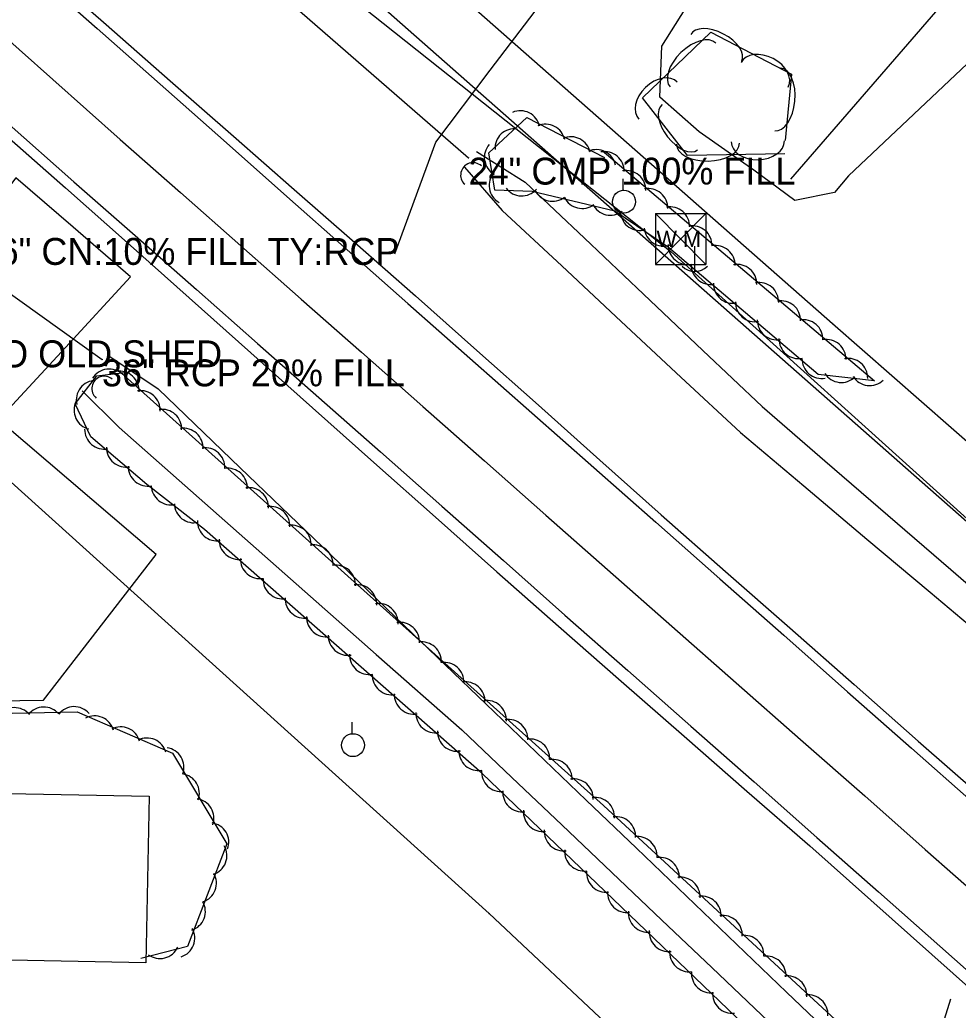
# Model space of a CAD drawing. Extents: x 1441650 to 1491889, y 345904 to 358319.
# Drawn here: x 1444050.3 to 1444224.6, y 355683.1 to 355867 of the extents above; entities that cross this region are included whole.
import ezdxf

# ---------------------------------------------------------------- set-up
doc = ezdxf.new("R2010")
doc.units = 0
for name, color, linetype in [('S_BUILDING', 7, 'Continuous'), ('S_CROSS_DRAIN', 7, 'Continuous'), ('S_CROSS_DRAIN_ANNOT', 7, 'Continuous'), ('S_DITCHLINE', 7, 'Continuous'), ('S_DRG_PT_SYM', 7, 'Continuous'), ('S_EDGE_PAVEMENT', 7, 'Continuous'), ('S_GAS_UTILITIES', 7, 'Continuous'), ('S_GRAVEL_ROAD', 7, 'Continuous'), ('S_PARKING', 7, 'Continuous'), ('S_PAVEMENT_CROWN', 7, 'Continuous'), ('S_SANITARY_SEWER', 7, 'Continuous'), ('S_SHOULDER', 7, 'Continuous'), ('S_STREAM', 7, 'Continuous'), ('S_SURVEY_TEXT_ANNOT', 7, 'Continuous'), ('S_TREE', 7, 'Continuous'), ('S_UTILITY_POLE', 7, 'Continuous'), ('S_UTL_PT_SYM', 7, 'Continuous'), ('S_WATER_UTILITIES', 7, 'Continuous')]:
    doc.layers.add(name, color=color, linetype=linetype)

msp = doc.modelspace()

# ---------------------------------------------------------------- linework, layer by layer
at = {"layer": 'S_BUILDING'}
msp.add_lwpolyline([(1444073.74, 355691.93), (1443991.9, 355693.51), (1443992.5, 355724.44), (1444074.34, 355722.85)], close=True, dxfattribs=at)
at = {"layer": 'S_CROSS_DRAIN'}
for p, q in [((1444062.09, 355903.7), (1444133.67, 355841.44)), ((1444034.1, 355826.53), (1444065.58, 355803.97))]:
    msp.add_line(p, q, dxfattribs=at)
for centre, start, end in [((1444134.5, 355838.21), 47.8127, 228.1419), ((1444065.98, 355798.56), 49.3018, 229.631)]:
    msp.add_arc(centre, 2.3, start, end, dxfattribs=at)
at = {"layer": 'S_DITCHLINE'}
for points in [[(1444135.16, 355842.57), (1444144.2, 355836.92), (1444155.2, 355826.5), (1444166.2, 355816.08), (1444177.19, 355805.66), (1444188.19, 355795.24), (1444199.88, 355785.15), (1444211.56, 355775.06), (1444223.25, 355764.97), (1444234.93, 355754.87), (1444246.62, 355744.78), (1444258.3, 355734.69), (1444269.99, 355724.6), (1444281.68, 355714.51), (1444290.53, 355705.76), (1444310.06, 355696.3), (1444317.36, 355695.86), (1444320.59, 355701.42), (1444323.59, 355707.3), (1444330.22, 355721.33), (1444336.85, 355735.37), (1444348.6, 355743.78)], [(1444132.92, 355839.7), (1444139.91, 355831.65), (1444150.98, 355821.33), (1444162.05, 355811.01), (1444173.12, 355800.69), (1444184.19, 355790.37), (1444195.94, 355780.49), (1444207.68, 355770.61), (1444219.43, 355760.73), (1444231.17, 355750.85), (1444242.92, 355740.97), (1444254.66, 355731.09), (1444266.41, 355721.21), (1444278.15, 355711.33), (1444287.99, 355702.87), (1444299.18, 355696.64), (1444310.36, 355690.41)], [(1444067.04, 355804.52), (1444076.02, 355798.51), (1444091.26, 355783.86), (1444106.5, 355769.21), (1444121.73, 355754.57), (1444136.97, 355739.92), (1444146.26, 355731.02), (1444155.55, 355722.11), (1444164.84, 355713.2), (1444174.13, 355704.3), (1444183.42, 355695.39), (1444192.71, 355686.48), (1444202, 355677.58), (1444211.29, 355668.67)], [(1444061.89, 355798.16), (1444068.78, 355791.32), (1444084.7, 355777.28), (1444100.61, 355763.24), (1444116.52, 355749.2), (1444132.44, 355735.16), (1444141.73, 355726.33), (1444151.01, 355717.51), (1444160.3, 355708.68), (1444169.58, 355699.86), (1444178.87, 355691.03), (1444188.16, 355682.21), (1444197.44, 355673.39), (1444206.73, 355664.56)]]:
    msp.add_lwpolyline(points, dxfattribs=at)
at = {"layer": 'S_DRG_PT_SYM'}
for points in [[(1444133.67, 355841.44), (1444133.67, 355841.49), (1444133.67, 355841.44), (1444133.62, 355841.44), (1444133.67, 355841.44), (1444133.67, 355841.39), (1444133.67, 355841.44), (1444133.72, 355841.44)], [(1444065.58, 355803.97), (1444065.58, 355804.02), (1444065.58, 355803.97), (1444065.53, 355803.97), (1444065.58, 355803.97), (1444065.58, 355803.92), (1444065.58, 355803.97), (1444065.63, 355803.97)]]:
    msp.add_lwpolyline(points, dxfattribs=at)
at = {"layer": 'S_EDGE_PAVEMENT'}
for points in [[(1444051.87, 355876.75), (1444064.66, 355865.45), (1444077.45, 355854.14), (1444088.68, 355844.2), (1444099.91, 355834.25), (1444111.14, 355824.31), (1444122.37, 355814.37), (1444133.9, 355804.21), (1444145.43, 355794.05), (1444156.96, 355783.89), (1444168.49, 355773.73), (1444180.35, 355763.24), (1444192.22, 355752.75), (1444204.08, 355742.26), (1444215.94, 355731.77), (1444227.17, 355721.85)], [(1444022.6, 355870.39), (1444035.18, 355859.26), (1444047.77, 355848.12), (1444060.35, 355836.98), (1444071.73, 355826.97), (1444083.11, 355816.95), (1444094.49, 355806.93), (1444105.87, 355796.92), (1444117.3, 355786.81), (1444128.73, 355776.7), (1444140.15, 355766.6), (1444151.58, 355756.49), (1444163.28, 355746.17), (1444174.99, 355735.84), (1444186.7, 355725.52), (1444198.4, 355715.2), (1444209.82, 355705.09), (1444221.24, 355694.98), (1444232.66, 355684.87)]]:
    msp.add_lwpolyline(points, dxfattribs=at)
at = {"layer": 'S_GAS_UTILITIES'}
msp.add_line((1443985.61, 355985.85), (1444831.24, 355240.87), dxfattribs=at)
at = {"layer": 'S_GRAVEL_ROAD'}
for points in [[(1444119.95, 355823.57), (1444127.56, 355844.3), (1444137.69, 355857.68), (1444147.81, 355871.06), (1444156.2, 355880.64), (1444164.59, 355890.22), (1444172.98, 355899.8), (1444181.38, 355909.38)], [(1444223.2, 355685.18), (1444219, 355671.68), (1444214.81, 355658.17), (1444199.96, 355642.45), (1444185.58, 355641.14), (1444171.2, 355639.84), (1444147.96, 355642.66)]]:
    msp.add_lwpolyline(points, dxfattribs=at)
msp.add_lwpolyline([(1444049.54, 355837.71), (1444039.22, 355823.99), (1444028.91, 355810.27), (1444046.67, 355793.06), (1444058.78, 355806.2), (1444070.89, 355819.34), (1444060.22, 355828.53)], close=True, dxfattribs=at)
at = {"layer": 'S_PARKING'}
for points in [[(1444289.16, 355936.35), (1444227.43, 355859.94), (1444204.25, 355838.06), (1444201.65, 355835), (1444194.26, 355833.46), (1444186.68, 355839.14), (1444176.52, 355846.26), (1444169.21, 355852.65), (1444169.56, 355862.16), (1444182.92, 355883.3), (1444217.02, 355924.12), (1444222.15, 355936.92), (1444216.54, 355950.72), (1444205.61, 355964.27), (1444203.69, 355977.58), (1444207.67, 355993.29), (1444217.17, 356004.64)], [(1444026.36, 355809.42), (1444016.93, 355797.91), (1444002.08, 355739.94), (1444054.72, 355740.67), (1444075.62, 355767.72), (1444047.43, 355791.82)]]:
    msp.add_lwpolyline(points, dxfattribs=at)
at = {"layer": 'S_PAVEMENT_CROWN'}
msp.add_lwpolyline([(1444043.89, 355867.08), (1444056.43, 355855.96), (1444068.97, 355844.84), (1444080.17, 355834.95), (1444091.37, 355825.06), (1444102.57, 355815.18), (1444113.77, 355805.29), (1444125.19, 355795.2), (1444136.62, 355785.11), (1444148.04, 355775.02), (1444159.46, 355764.93), (1444171.42, 355754.43), (1444183.37, 355743.92), (1444195.33, 355733.41), (1444207.28, 355722.9), (1444218.53, 355712.97), (1444229.79, 355703.04)], dxfattribs=at)
at = {"layer": 'S_SANITARY_SEWER'}
for p, q in [((1444028.57, 355962.69), (1444201.27, 355810.66)), ((1444001.55, 355823.68), (1444137.48, 355701.08)), ((1444201.27, 355810.66), (1444279.33, 355742.27)), ((1444137.48, 355701.08), (1444232.16, 355612.29))]:
    msp.add_line(p, q, dxfattribs=at)
at = {"layer": 'S_SHOULDER'}
for points in [[(1444052.92, 355877.93), (1444065.83, 355866.61), (1444078.74, 355855.3), (1444090, 355845.42), (1444101.27, 355835.55), (1444112.53, 355825.67), (1444123.8, 355815.8), (1444135.22, 355805.62), (1444146.64, 355795.45), (1444158.06, 355785.27), (1444169.48, 355775.1), (1444181.42, 355764.6), (1444193.35, 355754.1), (1444205.29, 355743.6), (1444217.22, 355733.09), (1444228.44, 355723.25)], [(1444020.78, 355868.99), (1444033.46, 355857.94), (1444046.14, 355846.9), (1444058.82, 355835.85), (1444070.29, 355825.63), (1444081.75, 355815.41), (1444093.21, 355805.19), (1444104.67, 355794.98), (1444116.1, 355784.83), (1444127.52, 355774.69), (1444138.94, 355764.55), (1444150.37, 355754.41), (1444162.04, 355744.21), (1444173.72, 355734.02), (1444185.39, 355723.82), (1444197.06, 355713.63), (1444208.4, 355703.55), (1444219.74, 355693.47), (1444231.08, 355683.39)]]:
    msp.add_lwpolyline(points, dxfattribs=at)
at = {"layer": 'S_STREAM'}
msp.add_lwpolyline([(1444293.29, 355956.65), (1444242.14, 355893.64), (1444193.45, 355837.44)], dxfattribs=at)
at = {"layer": 'S_TREE'}
for points in [[(1444192.4, 355842.17), (1444174.32, 355841.85), (1444165.98, 355852.55), (1444178.68, 355864.76), (1444193.65, 355856.92), (1444192.5, 355844.6)], [(1444158.49, 355842.77), (1444209.06, 355799.98), (1444198.62, 355801.18), (1444170.8, 355824.78), (1444160.87, 355831.48), (1444145.46, 355835.17), (1444138.58, 355835.42), (1444137.44, 355842.35), (1444144.49, 355848.89), (1444158.94, 355841.46)], [(1444068.49, 355802.01), (1444158.75, 355721.13), (1444201.82, 355681.3), (1444211.39, 355673.18), (1444210.76, 355668.55), (1444204.51, 355665.33), (1444197.06, 355668.71), (1444136.22, 355727.09), (1444084.64, 355772.39), (1444073.9, 355780.75), (1444063.49, 355789.59), (1444060.57, 355795.74), (1444064.62, 355800.94), (1444070.29, 355801.62)], [(1444010.4, 355724.04), (1444016.3, 355735.11), (1444033.73, 355737.99), (1444060.95, 355738.53), (1444078.67, 355730.82), (1444088.78, 355713.98), (1444081.48, 355694.92), (1444072.77, 355692.69)]]:
    msp.add_lwpolyline(points, dxfattribs=at)
for centre, major_axis, ratio, start_param, end_param in [((1444179.68, 355861.84), (-4.74, 2.48), 0.540699, 3.141593, 6.283185), ((1444175.37, 355858.64), (-4.23, -4.07), 0.55008, 3.141593, 6.283185), ((1444188.68, 355856.84), (-4.39, 2.3), 0.685311, 3.141593, 6.283185), ((1444191.09, 355852.25), (0.55, 5.84), 0.55008, 3.141593, 6.283185), ((1444168.88, 355852.03), (-3.57, -3.43), 0.685311, 3.141593, 6.283185), ((1444172.92, 355847.1), (3.29, -4.22), 0.540699, 3.141593, 6.283185), ((1444143.28, 355846.53), (-3.01, -2.05), 0.994331, 2.752209, 4.525409), ((1444142.2, 355843.18), (2.41, -2.73), 0.98666, 2.280001, 4.053202), ((1444147.97, 355844.03), (-3.01, -2.05), 0.994331, 2.752209, 4.525409), ((1444152.68, 355841.69), (-3.01, -2.05), 0.994331, 2.752209, 4.525409), ((1444140.24, 355841.47), (3.52, -0.95), 0.993153, 2.681304, 4.454505), ((1444178.15, 355844.04), (5.87, 0.1), 0.55008, 3.141593, 6.283185), ((1444187.41, 355844.46), (4.95, 0.09), 0.685311, 3.141593, 6.283185), ((1444157.39, 355839.31), (-3.01, -2.05), 0.994331, 2.752209, 4.525409), ((1444158.93, 355838.92), (-2.27, 2.85), 0.99846, 4.020865, 5.794066), ((1444141.14, 355836.27), (3.52, -0.95), 0.993153, 2.681304, 4.454505), ((1444162.96, 355835.42), (-2.27, 2.85), 0.99846, 4.020865, 5.794066), ((1444143.53, 355837.98), (3.64, -0.13), 0.999345, 3.825789, 5.598989), ((1444167.04, 355832.06), (-2.27, 2.85), 0.99846, 4.020865, 5.794066), ((1444149.27, 355836.99), (1.02, -3.5), 0.996076, 4.880574, 6.653775), ((1444154.74, 355835.65), (1.02, -3.5), 0.996076, 4.880574, 6.653775), ((1444160.01, 355834.38), (1.02, -3.5), 0.996076, 4.880574, 6.653775), ((1444171.11, 355828.66), (-2.27, 2.85), 0.99846, 4.020865, 5.794066), ((1444165.51, 355831.55), (3.02, -2.04), 0.998598, 3.825789, 5.598989), ((1444175.26, 355825.15), (-2.27, 2.85), 0.99846, 4.020865, 5.794066), ((1444169.93, 355828.66), (3.02, -2.04), 0.998598, 3.825789, 5.598989), ((1444174.38, 355825.22), (2.78, -2.36), 0.998517, 3.825789, 5.598989), ((1444179.55, 355821.47), (-2.27, 2.85), 0.99846, 4.020865, 5.794066), ((1444178.66, 355821.55), (2.78, -2.36), 0.998517, 3.825789, 5.598989), ((1444183.57, 355817.97), (-2.27, 2.85), 0.99846, 4.020865, 5.794066), ((1444182.81, 355818.03), (2.78, -2.36), 0.998517, 3.825789, 5.598989), ((1444187.65, 355814.62), (-2.27, 2.85), 0.99846, 4.020865, 5.794066), ((1444186.88, 355814.62), (2.78, -2.36), 0.998517, 3.825789, 5.598989), ((1444191.72, 355811.22), (-2.27, 2.85), 0.99846, 4.020865, 5.794066), ((1444190.95, 355811.26), (2.78, -2.36), 0.998517, 3.825789, 5.598989), ((1444195.87, 355807.7), (-2.27, 2.85), 0.99846, 4.020865, 5.794066), ((1444194.98, 355807.76), (2.78, -2.36), 0.998517, 3.825789, 5.598989), ((1444200.16, 355804.03), (-2.27, 2.85), 0.99846, 4.020865, 5.794066), ((1444199.26, 355804.08), (2.78, -2.36), 0.998517, 3.825789, 5.598989), ((1444204.19, 355800.53), (-2.27, 2.85), 0.99846, 4.020865, 5.794066), ((1444066.89, 355798.53), (-1.16, -3.45), 0.999505, 2.698392, 4.471592), ((1444068.82, 355798.15), (-3.62, -0.41), 0.999944, 2.980885, 4.754085), ((1444202.91, 355803.33), (0.82, -3.55), 0.993091, 5.056071, 6.829272), ((1444064.43, 355796.43), (-1.28, -3.41), 0.99993, 3.522586, 5.295786), ((1444208.15, 355802.76), (0.82, -3.55), 0.993091, 5.056071, 6.829272), ((1444072.74, 355794.53), (-3.62, -0.41), 0.999944, 2.980885, 4.754085), ((1444064.02, 355794.59), (1.56, -3.29), 0.999998, 3.825789, 5.598989), ((1444076.73, 355791.06), (-3.62, -0.41), 0.999944, 2.980885, 4.754085), ((1444065.99, 355790.96), (-1.61, -3.27), 0.999539, 5.152169, 6.92537), ((1444080.7, 355787.55), (-3.62, -0.41), 0.999944, 2.980885, 4.754085), ((1444070.06, 355787.6), (-1.61, -3.27), 0.999539, 5.152169, 6.92537), ((1444084.75, 355783.92), (-3.62, -0.41), 0.999944, 2.980885, 4.754085), ((1444074.08, 355784.09), (-1.61, -3.27), 0.999539, 5.152169, 6.92537), ((1444088.93, 355780.12), (-3.62, -0.41), 0.999944, 2.980885, 4.754085), ((1444078.36, 355780.61), (2.56, 2.59), 0.997798, 2.37321, 4.146411), ((1444092.86, 355776.51), (-3.62, -0.41), 0.999944, 2.980885, 4.754085), ((1444082.65, 355777.27), (2.56, 2.59), 0.997798, 2.37321, 4.146411), ((1444096.84, 355773.04), (-3.62, -0.41), 0.999944, 2.980885, 4.754085), ((1444086.94, 355773.91), (3.36, 1.4), 0.999869, 2.711727, 4.484928), ((1444100.81, 355769.53), (-3.62, -0.41), 0.999944, 2.980885, 4.754085), ((1444090.95, 355770.48), (3.36, 1.4), 0.999869, 2.711727, 4.484928), ((1444104.86, 355765.89), (-3.62, -0.41), 0.999944, 2.980885, 4.754085), ((1444094.91, 355766.9), (3.36, 1.4), 0.999869, 2.711727, 4.484928), ((1444109.04, 355762.1), (-3.62, -0.41), 0.999944, 2.980885, 4.754085), ((1444099.13, 355763.15), (3.36, 1.4), 0.999869, 2.711727, 4.484928), ((1444112.97, 355758.48), (-3.62, -0.41), 0.999944, 2.980885, 4.754085), ((1444103.22, 355759.56), (3.36, 1.4), 0.999869, 2.711727, 4.484928), ((1444116.95, 355755.01), (-3.62, -0.41), 0.999944, 2.980885, 4.754085), ((1444107.23, 355756.09), (3.36, 1.4), 0.999869, 2.711727, 4.484928), ((1444120.92, 355751.5), (-3.62, -0.41), 0.999944, 2.980885, 4.754085), ((1444111.25, 355752.66), (3.36, 1.4), 0.999869, 2.711727, 4.484928), ((1444124.97, 355747.87), (-3.62, -0.41), 0.999944, 2.980885, 4.754085), ((1444115.21, 355749.08), (3.36, 1.4), 0.999869, 2.711727, 4.484928), ((1444129.16, 355744.07), (-3.62, -0.41), 0.999944, 2.980885, 4.754085), ((1444119.43, 355745.33), (3.36, 1.4), 0.999869, 2.711727, 4.484928), ((1444133.08, 355740.46), (-3.62, -0.41), 0.999944, 2.980885, 4.754085), ((1444123.51, 355741.74), (3.36, 1.4), 0.999869, 2.711727, 4.484928), ((1444137.06, 355736.99), (-3.62, -0.41), 0.999944, 2.980885, 4.754085), ((1444049.31, 355735.67), (-1.52, -3.31), 0.999492, 2.703859, 4.47706), ((1444054.75, 355735.78), (-1.52, -3.31), 0.999492, 2.703859, 4.47706), ((1444060.39, 355735.85), (-1.52, -3.31), 0.999492, 2.703859, 4.47706), ((1444127.52, 355738.27), (3.36, 1.4), 0.999869, 2.711727, 4.484928), ((1444064.19, 355734.14), (-1.97, -3.06), 0.999473, 2.416317, 4.189517), ((1444141.04, 355733.47), (-3.62, -0.41), 0.999944, 2.980885, 4.754085), ((1444069.06, 355732.1), (-1.97, -3.06), 0.999473, 2.416317, 4.189517), ((1444131.54, 355734.84), (3.36, 1.4), 0.999869, 2.711727, 4.484928), ((1444073.94, 355730.02), (-1.97, -3.06), 0.999473, 2.416317, 4.189517), ((1444145.09, 355729.84), (-3.62, -0.41), 0.999944, 2.980885, 4.754085), ((1444077.15, 355728.25), (0.26, 3.63), 0.999947, 4.437346, 6.210547), ((1444135.5, 355731.26), (3.36, 1.4), 0.999869, 2.711727, 4.484928), ((1444149.27, 355726.05), (-3.62, -0.41), 0.999944, 2.980885, 4.754085), ((1444139.73, 355727.36), (3.6, 0.55), 0.999941, 2.909647, 4.682847), ((1444080.02, 355723.39), (0.26, 3.63), 0.999947, 4.437346, 6.210547), ((1444153.19, 355722.43), (-3.62, -0.41), 0.999944, 2.980885, 4.754085), ((1444143.66, 355723.59), (3.6, 0.55), 0.999941, 2.909647, 4.682847), ((1444082.71, 355718.78), (0.26, 3.63), 0.999947, 4.437346, 6.210547), ((1444157.14, 355718.99), (-3.6, -0.55), 0.99994, 2.928562, 4.701763), ((1444147.51, 355719.94), (3.6, 0.55), 0.999941, 2.909647, 4.682847), ((1444161.06, 355715.41), (-3.6, -0.55), 0.99994, 2.928562, 4.701763), ((1444085.49, 355714.29), (0.26, 3.63), 0.999947, 4.437346, 6.210547), ((1444151.37, 355716.34), (3.6, 0.55), 0.999941, 2.909647, 4.682847), ((1444165.05, 355711.72), (-3.6, -0.55), 0.99994, 2.928562, 4.701763), ((1444085.13, 355711.8), (1.3, 3.4), 0.999768, 3.825789, 5.598989), ((1444155.17, 355712.59), (3.6, 0.55), 0.999941, 2.909647, 4.682847), ((1444169.18, 355707.86), (-3.6, -0.55), 0.99994, 2.928562, 4.701763), ((1444159.22, 355708.66), (3.6, 0.55), 0.999941, 2.909647, 4.682847), ((1444083.19, 355706.71), (1.3, 3.4), 0.999768, 3.825789, 5.598989), ((1444173.04, 355704.18), (-3.6, -0.55), 0.99994, 2.928562, 4.701763), ((1444163.14, 355704.89), (3.6, 0.55), 0.999941, 2.909647, 4.682847), ((1444176.97, 355700.65), (-3.6, -0.55), 0.99994, 2.928562, 4.701763), ((1444081.14, 355701.45), (1.3, 3.4), 0.999768, 3.825789, 5.598989), ((1444166.99, 355701.24), (3.6, 0.55), 0.999941, 2.909647, 4.682847), ((1444180.89, 355697.08), (-3.6, -0.55), 0.99994, 2.928562, 4.701763), ((1444079.16, 355696.5), (1.3, 3.4), 0.999768, 3.825789, 5.598989), ((1444170.86, 355697.64), (3.6, 0.55), 0.999941, 2.909647, 4.682847), ((1444184.88, 355693.38), (-3.6, -0.55), 0.99994, 2.928562, 4.701763), ((1444076.33, 355696.35), (3.53, 0.9), 0.999847, 3.825789, 5.598989), ((1444174.66, 355693.89), (3.6, 0.55), 0.999941, 2.909647, 4.682847), ((1444189.01, 355689.52), (-3.6, -0.55), 0.99994, 2.928562, 4.701763), ((1444178.71, 355689.96), (3.6, 0.55), 0.999941, 2.909647, 4.682847), ((1444192.87, 355685.85), (-3.6, -0.55), 0.99994, 2.928562, 4.701763), ((1444182.63, 355686.19), (3.6, 0.55), 0.999941, 2.909647, 4.682847), ((1444196.8, 355682.32), (-3.6, -0.55), 0.99994, 2.928562, 4.701763)]:
    msp.add_ellipse(centre, major_axis=major_axis, ratio=ratio, start_param=start_param, end_param=end_param, dxfattribs=at)
at = {"layer": 'S_UTILITY_POLE'}
for p, q in [((1444162.41, 355835.4), (1444162.41, 355837.51)), ((1444175.64, 355825.03), (1444175.64, 355820.31)), ((1444112.07, 355734.49), (1444112.07, 355736.59))]:
    msp.add_line(p, q, dxfattribs=at)
for centre in [(1444162.53, 355833.26), (1444112.19, 355732.34)]:
    msp.add_circle(centre, 2.13, dxfattribs=at)
msp.add_arc((1444175.7, 355823.73), 3.41, 226.3972, 313.6028, dxfattribs=at)
at = {"layer": 'S_UTL_PT_SYM'}
for points in [[(1444171.33, 355823.93), (1444171.33, 355823.98), (1444171.33, 355823.93), (1444171.28, 355823.93), (1444171.33, 355823.93), (1444171.33, 355823.88), (1444171.33, 355823.93), (1444171.38, 355823.93)], [(1444201.27, 355810.66), (1444201.27, 355810.71), (1444201.27, 355810.66), (1444201.22, 355810.66), (1444201.27, 355810.66), (1444201.27, 355810.61), (1444201.27, 355810.66), (1444201.32, 355810.66)], [(1444137.48, 355701.08), (1444137.48, 355701.13), (1444137.48, 355701.08), (1444137.43, 355701.08), (1444137.48, 355701.08), (1444137.48, 355701.03), (1444137.48, 355701.08), (1444137.53, 355701.08)]]:
    msp.add_lwpolyline(points, dxfattribs=at)
at = {"layer": 'S_WATER_UTILITIES'}
for p, q in [((1444029.18, 355936.81), (1444171.33, 355823.93)), ((1444168.39, 355831.1), (1444177.73, 355831.1)), ((1444168.39, 355831.1), (1444168.39, 355821.6)), ((1444168.39, 355831.1), (1444177.73, 355821.6)), ((1444177.73, 355831.1), (1444168.39, 355821.6)), ((1444177.73, 355831.1), (1444177.73, 355821.6)), ((1444171.33, 355823.93), (1444300.34, 355707.5)), ((1444168.39, 355821.6), (1444177.73, 355821.6))]:
    msp.add_line(p, q, dxfattribs=at)

# ---------------------------------------------------------------- texts
at = {"layer": 'S_CROSS_DRAIN_ANNOT'}
for s, p in [('24" CMP 100% FILL', (1444133.67, 355836.44)), ('DI:36" CN:10% FILL TY:RCP', (1444034.1, 355821.53)), ('36" RCP 20% FILL', (1444065.58, 355798.97))]:
    msp.add_text(s, height=5, dxfattribs=at).set_placement(p)
at = {"layer": 'S_SURVEY_TEXT_ANNOT'}
msp.add_text('TO OLD SHED', height=5, dxfattribs=at).set_placement((1444042.57, 355802.51))
at = {"layer": 'S_WATER_UTILITIES'}
msp.add_text('W M', height=3, rotation=360, dxfattribs=at).set_placement((1444168.6, 355824.86))

doc.saveas('drawing.dxf')
